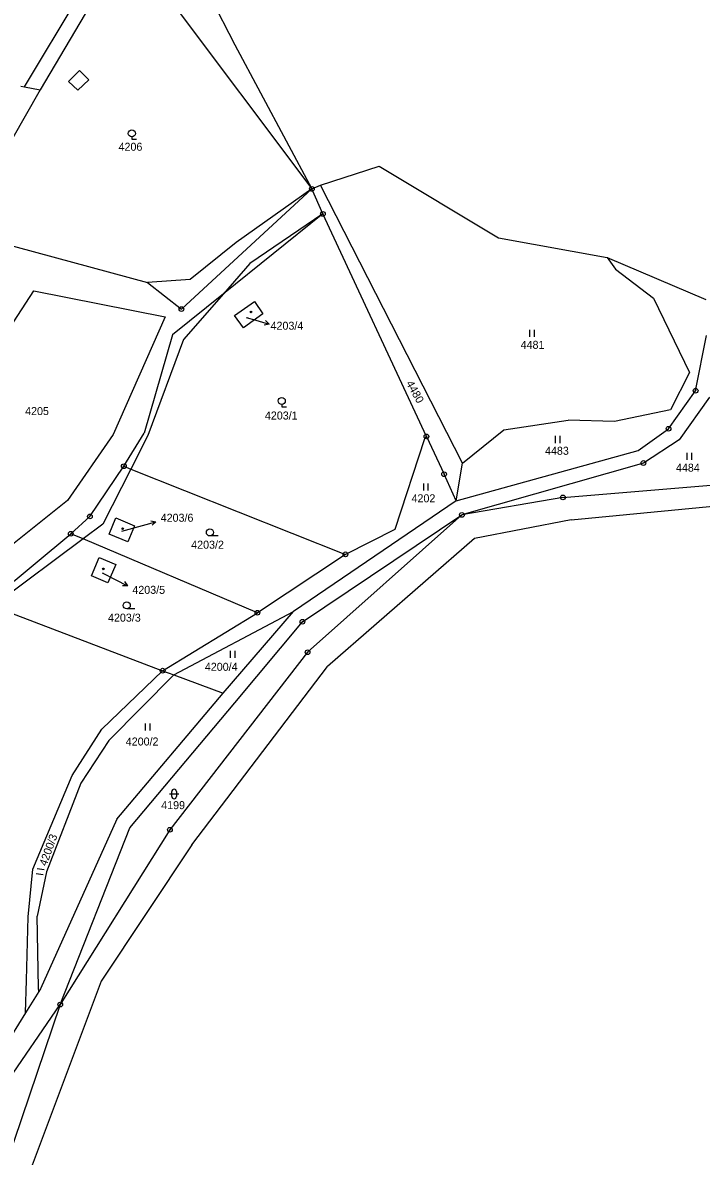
# Model space of a CAD drawing. Extents: x -593183 to -588034, y -1130415 to -1124994.
# Drawn here: x -588989.7 to -588845.5, y -1129226.3 to -1128985.4 of the extents above; entities that cross this region are included whole.
import ezdxf

# ---------------------------------------------------------------- set-up
doc = ezdxf.new("R2010")
doc.units = 0
for name, color, linetype in [('Vrstva 1', 7, 'Continuous'), ('Vrstva 13', 7, 'Continuous'), ('Vrstva 16', 7, 'Continuous'), ('Vrstva 18', 7, 'Continuous'), ('Vrstva 19', 7, 'Continuous'), ('Vrstva 24', 7, 'Continuous'), ('Vrstva 25', 7, 'Continuous'), ('Vrstva 4', 7, 'Continuous')]:
    doc.layers.add(name, color=color, linetype=linetype)

msp = doc.modelspace()

# ---------------------------------------------------------------- linework, layer by layer
at = {"layer": 'Vrstva 1'}
for p, q in [((-588959.78, -1128960.8), (-588944.61, -1128990.04)), ((-588966.94, -1128969.13), (-588928.26, -1129020.68)), ((-588970.15, -1128972.87), (-588986.02, -1128999.66)), ((-588944.61, -1128990.04), (-588928.26, -1129020.68)), ((-588986.02, -1128999.66), (-589003.32, -1129029.67)), ((-588990.13, -1128998.88), (-588989.35, -1128999.03)), ((-588989.35, -1128999.03), (-588986.02, -1128999.66)), ((-588926.44, -1129019.88), (-588914, -1129015.85)), ((-588914, -1129015.85), (-588888.62, -1129031.07)), ((-588955.97, -1129046.21), (-588928.26, -1129020.68)), ((-588928.26, -1129020.68), (-588926.44, -1129019.88)), ((-588925.93, -1129026.01), (-588928.26, -1129020.68)), ((-588896.28, -1129078.97), (-588926.44, -1129019.88)), ((-588925.93, -1129026.01), (-588947.04, -1129042.97)), ((-588903.95, -1129073.28), (-588925.93, -1129026.01)), ((-589003.32, -1129029.67), (-588963.17, -1129040.59)), ((-588888.62, -1129031.07), (-588865.56, -1129035.28)), ((-588865.56, -1129035.28), (-588863.74, -1129037.77)), ((-588865.56, -1129035.28), (-588844.61, -1129044.18)), ((-588863.74, -1129037.77), (-588855.66, -1129043.9)), ((-588963.17, -1129040.59), (-588955.97, -1129046.21)), ((-589013.72, -1129082.72), (-588987.35, -1129042.37)), ((-588987.35, -1129042.37), (-588959.47, -1129047.84)), ((-588947.04, -1129042.97), (-588957.9, -1129051.7)), ((-588944.72, -1129047.61), (-588940.45, -1129044.59)), ((-588940.45, -1129044.59), (-588938.69, -1129047.21)), ((-588855.66, -1129043.9), (-588848.03, -1129059.72)), ((-588959.47, -1129047.84), (-588970.51, -1129072.89)), ((-588942.79, -1129050.23), (-588944.72, -1129047.61)), ((-588938.69, -1129047.21), (-588942.79, -1129050.23)), ((-588957.9, -1129051.7), (-588963.87, -1129072.59)), ((-588846.74, -1129063.56), (-588844.41, -1129051.81)), ((-588848.03, -1129059.72), (-588852.09, -1129067.62)), ((-588852.5, -1129071.64), (-588846.74, -1129063.56)), ((-588843.77, -1129064.91), (-588850.24, -1129074.04)), ((-588852.09, -1129067.62), (-588863.99, -1129070.08)), ((-588887.48, -1129071.88), (-588873.85, -1129069.82)), ((-588863.99, -1129070.08), (-588873.85, -1129069.82)), ((-588968.22, -1129079.62), (-588963.87, -1129072.59)), ((-588896.28, -1129078.97), (-588887.48, -1129071.88)), ((-588858.98, -1129076.28), (-588852.5, -1129071.64)), ((-588970.51, -1129072.89), (-588980.18, -1129086.88)), ((-588904.31, -1129073.8), (-588910.62, -1129093.06)), ((-588903.95, -1129073.28), (-588904.31, -1129073.8)), ((-588903.95, -1129073.28), (-588900.18, -1129081.31)), ((-588850.24, -1129074.04), (-588857.82, -1129078.93)), ((-588897.61, -1129087), (-588858.98, -1129076.28)), ((-588975.42, -1129090.29), (-588968.22, -1129079.62)), ((-588968.22, -1129079.62), (-588966.72, -1129080.21)), ((-588897.61, -1129087), (-588896.28, -1129078.97)), ((-588857.82, -1129078.93), (-588896.41, -1129089.95)), ((-588966.72, -1129080.21), (-588921.13, -1129098.34)), ((-588897.61, -1129087), (-588900.18, -1129081.31)), ((-588874.95, -1129086.23), (-588836.37, -1129083.04)), ((-588980.18, -1129086.88), (-588999.56, -1129102.38)), ((-588897.61, -1129087), (-588932.18, -1129110.46)), ((-588874.95, -1129086.23), (-588896.41, -1129089.95)), ((-588975.42, -1129090.29), (-588979.48, -1129093.95)), ((-588971.36, -1129094.02), (-588969.91, -1129090.6)), ((-588969.91, -1129090.6), (-588965.94, -1129092.28)), ((-588930.27, -1129112.66), (-588896.41, -1129089.95)), ((-588896.41, -1129089.95), (-588929.17, -1129119.15)), ((-588997.41, -1129108.83), (-588979.48, -1129093.95)), ((-588976.85, -1129095.06), (-588979.48, -1129093.95)), ((-588967.39, -1129095.7), (-588971.36, -1129094.02)), ((-588965.94, -1129092.28), (-588967.39, -1129095.7)), ((-588910.62, -1129093.06), (-588921.13, -1129098.34)), ((-588939.85, -1129110.74), (-588976.85, -1129095.06)), ((-588975.09, -1129102.91), (-588973.43, -1129099.01)), ((-588973.43, -1129099.01), (-588969.94, -1129100.49)), ((-588921.13, -1129098.34), (-588939.85, -1129110.74)), ((-588969.94, -1129100.49), (-588971.6, -1129104.39)), ((-588971.6, -1129104.39), (-588975.09, -1129102.91)), ((-588996.03, -1129109.35), (-588959.97, -1129123.06)), ((-588959.97, -1129123.06), (-588939.85, -1129110.74)), ((-588957.58, -1129123.95), (-588932.18, -1129110.46)), ((-588947.14, -1129127.83), (-588932.18, -1129110.46)), ((-588944.64, -1129129.91), (-588930.27, -1129112.66)), ((-588929.17, -1129119.15), (-588958.44, -1129156.86)), ((-588972.92, -1129135.52), (-588959.97, -1129123.06)), ((-588959.97, -1129123.06), (-588957.58, -1129123.95)), ((-588957.58, -1129123.95), (-588971.4, -1129137.87)), ((-588957.58, -1129123.95), (-588947.14, -1129127.83)), ((-588969.74, -1129154.58), (-588947.14, -1129127.83)), ((-588966.94, -1129156.44), (-588944.64, -1129129.91)), ((-588979.18, -1129145.32), (-588972.92, -1129135.52)), ((-588971.4, -1129137.87), (-588977.36, -1129146.96)), ((-588987.52, -1129165.23), (-588979.18, -1129145.32)), ((-588977.36, -1129146.96), (-588984.62, -1129165.78)), ((-588969.74, -1129154.58), (-588985.95, -1129190.67)), ((-588981.74, -1129194.02), (-588966.94, -1129156.44)), ((-588958.44, -1129156.86), (-588981.74, -1129194.02)), ((-588988.56, -1129175.34), (-588987.52, -1129165.23)), ((-588984.62, -1129165.78), (-588986.62, -1129175.2)), ((-588988.93, -1129188.82), (-588988.56, -1129175.34)), ((-588986.33, -1129190.43), (-588986.62, -1129175.2)), ((-588989.12, -1129195.79), (-588988.93, -1129188.82)), ((-588986.31, -1129191.26), (-588986.33, -1129190.43)), ((-588985.95, -1129190.67), (-588986.31, -1129191.26)), ((-588986.31, -1129191.26), (-588989.12, -1129195.79)), ((-588993.58, -1129211.25), (-588981.74, -1129194.02)), ((-588981.74, -1129194.02), (-588993.23, -1129227.91)), ((-588989.12, -1129195.79), (-588996.81, -1129208.19))]:
    msp.add_line(p, q, dxfattribs=at)
at = {"layer": 'Vrstva 13'}
for p, q in [((-588873.21, -1129090.97), (-588814.41, -1129085.36)), ((-588873.21, -1129090.97), (-588893.75, -1129094.95)), ((-588893.75, -1129094.95), (-588924.97, -1129122.2)), ((-588953.79, -1129160.1), (-588924.97, -1129122.2)), ((-588953.79, -1129160.1), (-588973.01, -1129189.01)), ((-588973.01, -1129189.01), (-588988.12, -1129229.28))]:
    msp.add_line(p, q, dxfattribs=at)
at = {"layer": 'Vrstva 16'}
for p, q in [((-588942.2, -1129048), (-588940.2, -1129048.57)), ((-588968.66, -1129093.43), (-588964.28, -1129092.21)), ((-588972.82, -1129102.25), (-588970.08, -1129103.66))]:
    msp.add_line(p, q, dxfattribs=at)
at = {"layer": 'Vrstva 24'}
for centre, radius in [((-588928.26, -1129020.68), 0.5), ((-588928.26, -1129020.68), 0.0327), ((-588925.93, -1129026.01), 0.5), ((-588925.93, -1129026.01), 0.0327), ((-588955.97, -1129046.21), 0.5), ((-588955.97, -1129046.21), 0.0327), ((-588846.74, -1129063.56), 0.5), ((-588846.74, -1129063.56), 0.0327), ((-588903.95, -1129073.28), 0.5), ((-588852.5, -1129071.64), 0.5), ((-588852.5, -1129071.64), 0.0327), ((-588903.95, -1129073.28), 0.0327), ((-588968.22, -1129079.62), 0.5), ((-588968.22, -1129079.62), 0.0327), ((-588857.82, -1129078.93), 0.5), ((-588857.82, -1129078.93), 0.0327), ((-588900.18, -1129081.31), 0.5), ((-588900.18, -1129081.31), 0.0327), ((-588874.95, -1129086.23), 0.5), ((-588874.95, -1129086.23), 0.0327), ((-588896.41, -1129089.95), 0.5), ((-588975.42, -1129090.29), 0.5), ((-588975.42, -1129090.29), 0.0327), ((-588896.41, -1129089.95), 0.0327), ((-588979.48, -1129093.95), 0.5), ((-588979.48, -1129093.95), 0.0327), ((-588921.13, -1129098.34), 0.5), ((-588921.13, -1129098.34), 0.0327), ((-588939.85, -1129110.74), 0.5), ((-588939.85, -1129110.74), 0.0327), ((-588930.27, -1129112.66), 0.5), ((-588930.27, -1129112.66), 0.0327), ((-588929.17, -1129119.15), 0.5), ((-588929.17, -1129119.15), 0.0327), ((-588959.97, -1129123.06), 0.5), ((-588959.97, -1129123.06), 0.0327), ((-588958.44, -1129156.86), 0.5), ((-588958.44, -1129156.86), 0.0327), ((-588981.74, -1129194.02), 0.5), ((-588981.74, -1129194.02), 0.0327)]:
    msp.add_circle(centre, radius, dxfattribs=at)
at = {"layer": 'Vrstva 25'}
for p, q in [((-588966.52, -1129009.64), (-588966.52, -1129010.14)), ((-588966.52, -1129010.14), (-588965.5, -1129010.14)), ((-588940.2, -1129048.57), (-588937.32, -1129049.4)), ((-588882.03, -1129050.61), (-588882.03, -1129052.11)), ((-588881.01, -1129052.11), (-588881.01, -1129050.61)), ((-588934.66, -1129066.49), (-588934.66, -1129066.99)), ((-588934.66, -1129066.99), (-588933.64, -1129066.99)), ((-588876.57, -1129073.18), (-588876.57, -1129074.68)), ((-588875.55, -1129074.68), (-588875.55, -1129073.18)), ((-588848.59, -1129076.74), (-588848.59, -1129078.24)), ((-588847.57, -1129078.24), (-588847.57, -1129076.74)), ((-588904.59, -1129083.26), (-588904.59, -1129084.76)), ((-588903.57, -1129084.76), (-588903.57, -1129083.26)), ((-588964.28, -1129092.21), (-588961.39, -1129091.41)), ((-588948.19, -1129094.44), (-588949.94, -1129094.44)), ((-588970.08, -1129103.66), (-588967.41, -1129105.03)), ((-588965.85, -1129109.94), (-588967.6, -1129109.94)), ((-588945.6, -1129118.81), (-588945.6, -1129120.31)), ((-588944.58, -1129120.31), (-588944.58, -1129118.81)), ((-588963.66, -1129134.28), (-588963.66, -1129135.78)), ((-588962.64, -1129135.78), (-588962.64, -1129134.28)), ((-588958.53, -1129149.26), (-588956.53, -1129149.26)), ((-588958.03, -1129149.76), (-588958.03, -1129148.76)), ((-588957.03, -1129148.76), (-588957.03, -1129149.76)), ((-588986.83, -1129166.14), (-588985.36, -1129166.39)), ((-588985.18, -1129165.39), (-588986.66, -1129165.13))]:
    msp.add_line(p, q, dxfattribs=at)
for points in [[(-588938.14, -1129048.65), (-588937.32, -1129049.4), (-588938.42, -1129049.61)], [(-588962.49, -1129091.19), (-588961.39, -1129091.41), (-588962.22, -1129092.16)], [(-588968.07, -1129104.13), (-588967.41, -1129105.03), (-588968.53, -1129105.02)]]:
    msp.add_lwpolyline(points, dxfattribs=at)
for centre, radius in [((-588966.52, -1129008.89), 0.75), ((-588941.2, -1129046.84), 0.175), ((-588941.2, -1129046.84), 0.15), ((-588934.66, -1129065.74), 0.75), ((-588968.47, -1129092.89), 0.175), ((-588968.47, -1129092.89), 0.15), ((-588949.94, -1129093.69), 0.75), ((-588972.58, -1129101.42), 0.175), ((-588972.58, -1129101.42), 0.15), ((-588967.6, -1129109.19), 0.75)]:
    msp.add_circle(centre, radius, dxfattribs=at)
for centre, start, end in [((-588957.53, -1129148.76), 90, 180), ((-588957.53, -1129149.76), 180, 270), ((-588957.53, -1129148.76), 0, 90), ((-588957.53, -1129149.76), 270, 0)]:
    msp.add_arc(centre, 0.5, start, end, dxfattribs=at)
at = {"layer": 'Vrstva 4'}
for p, q in [((-588989.35, -1128999.03), (-588974.4, -1128974.09)), ((-588979.95, -1128997.86), (-588977.64, -1128995.54)), ((-588977.64, -1128995.54), (-588975.65, -1128997.53)), ((-588977.97, -1128999.72), (-588979.95, -1128997.86)), ((-588975.65, -1128997.53), (-588977.97, -1128999.72)), ((-588928.26, -1129020.68), (-588944.34, -1129032.05)), ((-588925.93, -1129026.01), (-588941.46, -1129036.57)), ((-588944.34, -1129032.05), (-588954.1, -1129039.95)), ((-588941.46, -1129036.57), (-588947.04, -1129042.97)), ((-588954.1, -1129039.95), (-588963.17, -1129040.59)), ((-588947.04, -1129042.97), (-588955.53, -1129052.72)), ((-588955.53, -1129052.72), (-588963.1, -1129073.06)), ((-588963.1, -1129073.06), (-588966.72, -1129080.21)), ((-588966.72, -1129080.21), (-588972.67, -1129091.95)), ((-588972.67, -1129091.95), (-588976.85, -1129095.06)), ((-588976.85, -1129095.06), (-588996.03, -1129109.35))]:
    msp.add_line(p, q, dxfattribs=at)

# ---------------------------------------------------------------- texts
at = {"layer": 'Vrstva 16'}
for s, p in [('4203/4', (-588937.05, -1129050.61)), ('4203/6', (-588960.39, -1129091.41)), ('4203/5', (-588966.41, -1129106.73))]:
    msp.add_text(s, height=1.7, dxfattribs=at).set_placement(p)
at = {"layer": 'Vrstva 18'}
for s, p in [('4206', (-588969.34, -1129012.58)), ('4481', (-588883.92, -1129054.67)), ('4205', (-588989.19, -1129068.74)), ('4203/1', (-588938.25, -1129069.69)), ('4483', (-588878.74, -1129077.18)), ('4484', (-588850.92, -1129080.77)), ('4202', (-588907.1, -1129087.28)), ('4203/2', (-588953.91, -1129097.14)), ('4203/3', (-588971.58, -1129112.64)), ('4200/4', (-588951.01, -1129123.08)), ('4200/2', (-588967.81, -1129138.96)), ('4199', (-588960.28, -1129152.48))]:
    msp.add_text(s, height=1.7, dxfattribs=at).set_placement(p)
for s, rotation, p in [('4480', 299.183, (-588908.31, -1129062)), ('4200/3', 70.2338, (-588984.65, -1129164.7))]:
    msp.add_text(s, height=1.7, rotation=rotation, dxfattribs=at).set_placement(p)
at = {"layer": 'Vrstva 19'}
for s, p in [('4203/4', (-588942.2, -1129048)), ('4203/6', (-588968.67, -1129093.43)), ('4203/5', (-588972.82, -1129102.25))]:
    msp.add_text(s, height=0.1, dxfattribs=at).set_placement(p)

doc.saveas('drawing.dxf')
